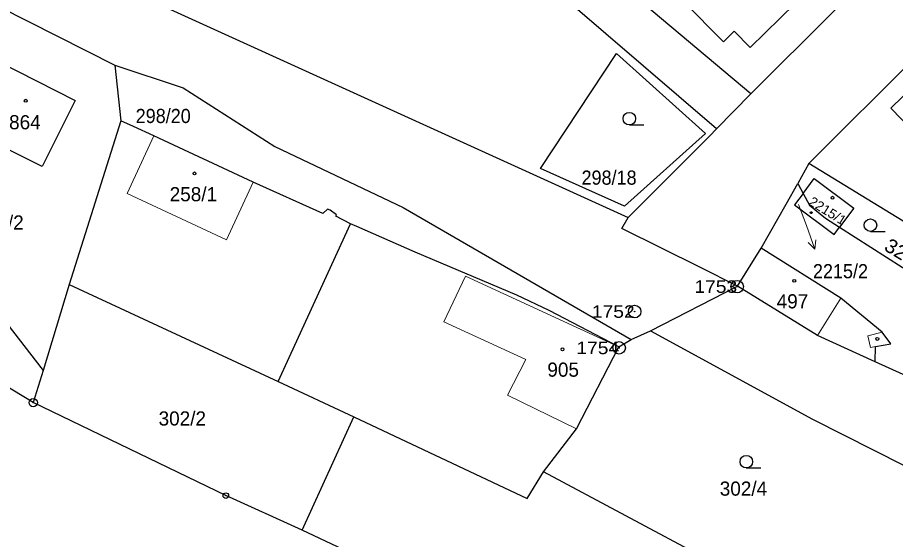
# Model space of a CAD drawing. Extents: x -679733 to -673243, y -1075091 to -1066557.
# Drawn here: x -676277.7 to -676172.4, y -1072340.3 to -1072277.7 of the extents above; entities that cross this region are included whole.
import ezdxf
from ezdxf.enums import TextEntityAlignment as Align

# ---------------------------------------------------------------- set-up
doc = ezdxf.new("R2010")
doc.units = 0
doc.header["$LTSCALE"] = 0.68
for name, color, linetype, lineweight in [('1', 7, 'Continuous', 25), ('3', 7, 'Continuous', 25), ('4', 7, 'Continuous', 13), ('5', 7, 'Continuous', 25), ('7', 7, 'Continuous', 13), ('8', 7, 'Continuous', 25)]:
    doc.layers.add(name, color=color, linetype=linetype, lineweight=lineweight)
doc.layers.add('2', color=7, linetype='Continuous')

msp = doc.modelspace()

# ---------------------------------------------------------------- linework, layer by layer
at = {"layer": '1'}
for p, q in [((-676182.79, -1072295.17), (-676165.95, -1072278.37)), ((-676266.05, -1072283.39), (-676265.34, -1072290.05)), ((-676191.36, -1072309.9), (-676188.53, -1072305.33)), ((-676271.52, -1072309.71), (-676274.64, -1072320.01)), ((-676205.59, -1072317.2), (-676204.11, -1072316.29)), ((-676274.64, -1072320.01), (-676275.84, -1072323.88)), ((-676246.44, -1072321.34), (-676237.39, -1072325.59)), ((-676243.59, -1072339.2), (-676237.39, -1072325.59)), ((-676177.05, -1072352.23), (-676214.64, -1072332.18))]:
    msp.add_line(p, q, dxfattribs=at)
for points in [[(-676193.86, -1072291), (-676233.43, -1072257.02), (-676238.04, -1072259.58), (-676249.06, -1072250.49), (-676247.36, -1072245.21), (-676260.59, -1072233.8), (-676264.26, -1072240.85)], [(-676189.76, -1072286.8), (-676216.43, -1072264.37), (-676227.97, -1072254.9), (-676239.58, -1072245.36)], [(-676195.61, -1072260.93), (-676197.12, -1072262.42), (-676199.29, -1072265.02), (-676195.49, -1072268.27), (-676197.43, -1072270.89), (-676196.59, -1072271.75), (-676197.89, -1072273.04), (-676197.05, -1072273.9), (-676196.52, -1072274.43), (-676197.82, -1072275.71), (-676193.03, -1072280.57), (-676191.74, -1072279.3), (-676189.84, -1072281.24), (-676182.64, -1072274.17)], [(-676300.39, -1072264.55), (-676298.44, -1072266.1), (-676293.95, -1072268.83), (-676279.94, -1072276.36), (-676266.05, -1072283.39)], [(-676277.39, -1072266.08), (-676260.33, -1072276.26), (-676204.45, -1072301.67)], [(-676169.68, -1072266.83), (-676179.83, -1072276.94), (-676189.76, -1072286.8), (-676193.86, -1072291)], [(-676164.27, -1072280.1), (-676172.96, -1072288.52), (-676166.6, -1072295.09), (-676161.8, -1072290.4), (-676160.86, -1072291.37), (-676158.76, -1072289.32), (-676159.7, -1072288.36), (-676159.26, -1072287.91), (-676155.57, -1072291.73), (-676154.26, -1072290.47)], [(-676266.05, -1072283.39), (-676257.87, -1072286.1), (-676246.86, -1072293.15), (-676231.46, -1072300.46), (-676204.11, -1072316.29), (-676201.78, -1072315.26), (-676191.36, -1072309.9)], [(-676265.34, -1072290.05), (-676271.52, -1072309.71), (-676246.44, -1072321.34), (-676237.77, -1072302.43)], [(-676237.77, -1072302.43), (-676239.53, -1072301.48), (-676239.46, -1072301.35), (-676240.22, -1072300.78), (-676240.55, -1072300.65), (-676241.08, -1072301.17), (-676249.44, -1072297.41), (-676261.36, -1072291.87), (-676263.81, -1072290.74), (-676265.34, -1072290.05)], [(-676204.45, -1072301.67), (-676194.68, -1072291.84), (-676193.86, -1072291)], [(-676159.45, -1072309.46), (-676182.79, -1072295.17), (-676184.13, -1072297.57), (-676183.48, -1072298.77)], [(-676188.53, -1072305.33), (-676185.52, -1072300.06), (-676184.13, -1072297.57)], [(-676183.48, -1072298.77), (-676182.14, -1072296.98), (-676177.4, -1072300.53), (-676179.11, -1072302.82)], [(-676183.48, -1072298.77), (-676184.5, -1072300.13), (-676179.76, -1072303.68), (-676179.11, -1072302.82)], [(-676183.48, -1072298.77), (-676182.73, -1072300.16), (-676180.81, -1072301.73), (-676179.11, -1072302.82)], [(-676191.36, -1072309.9), (-676195.78, -1072307.65), (-676205.23, -1072302.97), (-676204.45, -1072301.67)], [(-676205.59, -1072317.2), (-676213.93, -1072312.82), (-676217.82, -1072310.99), (-676230.01, -1072305.83), (-676237.01, -1072302.75), (-676237.77, -1072302.43)], [(-676179.11, -1072302.82), (-676171.58, -1072307.63), (-676167.05, -1072310.36), (-676162.19, -1072312.97)], [(-676296.48, -1072303.48), (-676290.27, -1072306.64), (-676279.7, -1072313.49), (-676274.64, -1072320.01)], [(-676174.82, -1072318.97), (-676174.8, -1072317.16), (-676172.96, -1072316.83), (-676173.99, -1072315.43), (-676178.96, -1072311.34), (-676188.53, -1072305.33)], [(-676243.59, -1072339.2), (-676252.73, -1072335.04), (-676275.84, -1072323.88), (-676299.9, -1072309.29)], [(-676174.82, -1072318.97), (-676181.75, -1072315.82), (-676191.36, -1072309.9)], [(-676201.78, -1072315.26), (-676182.36, -1072325.86), (-676164.06, -1072335.1), (-676164.32, -1072335.57)], [(-676214.64, -1072332.18), (-676210.67, -1072327.02), (-676205.59, -1072317.2)], [(-676060.65, -1072396.71), (-676088.94, -1072374.82), (-676097.4, -1072369.15), (-676135.11, -1072342.81), (-676158.9, -1072326.2), (-676174.82, -1072318.97)], [(-676237.39, -1072325.59), (-676216.58, -1072335.4), (-676214.64, -1072332.18)], [(-676177.05, -1072352.23), (-676187.26, -1072365.7), (-676208.4, -1072355.8), (-676243.59, -1072339.2)]]:
    msp.add_lwpolyline(points, dxfattribs=at)
for points in [[(-676214.99, -1072295.79), (-676205.87, -1072281.98), (-676195.19, -1072291.56), (-676204.92, -1072300.28)], [(-676284.03, -1072290.85), (-676280.05, -1072282.92), (-676270.81, -1072287.62), (-676274.78, -1072295.52), (-676279.8, -1072293), (-676280.32, -1072294.03), (-676284.52, -1072291.87)]]:
    msp.add_lwpolyline(points, close=True, dxfattribs=at)
at = {"layer": '3'}
for p, q in [((-676204.323, -1072290.54), (-676202.573, -1072290.54)), ((-676175.403, -1072303.32), (-676173.653, -1072303.32)), ((-676190.293, -1072331.72), (-676188.543, -1072331.72))]:
    msp.add_line(p, q, dxfattribs=at)
for centre in [(-676204.3229, -1072289.7898), (-676175.4029, -1072302.5698), (-676190.2929, -1072330.9698)]:
    msp.add_circle(centre, 0.75, dxfattribs=at)
at = {"layer": '4'}
for p, q in [((-676261.36, -1072291.87), (-676264.58, -1072298.79)), ((-676252.66, -1072304.33), (-676249.44, -1072297.41)), ((-676264.58, -1072298.79), (-676252.66, -1072304.33)), ((-676223.97, -1072308.69), (-676226.6, -1072314.2)), ((-676205.59, -1072317.2), (-676223.97, -1072308.69)), ((-676181.75, -1072315.82), (-676178.96, -1072311.34)), ((-676226.6, -1072314.2), (-676216.74, -1072318.72)), ((-676173.99, -1072315.43), (-676175.72, -1072315.87)), ((-676175.72, -1072315.87), (-676175.39, -1072317.26)), ((-676175.39, -1072317.26), (-676174.8, -1072317.16)), ((-676216.74, -1072318.72), (-676218.94, -1072322.99)), ((-676218.94, -1072322.99), (-676210.67, -1072327.02))]:
    msp.add_line(p, q, dxfattribs=at)
at = {"layer": '5'}
for centre, radius in [((-676276.7368, -1072287.6392), 0.175), ((-676256.4968, -1072296.3592), 0.175), ((-676179.9568, -1072299.2892), 0.175), ((-676182.5146, -1072301.0794), 0.1172), ((-676184.5368, -1072309.2592), 0.175), ((-676174.5768, -1072316.2292), 0.175), ((-676212.3468, -1072317.4792), 0.175)]:
    msp.add_circle(centre, radius, dxfattribs=at)
at = {"layer": '7'}
msp.add_line((-676182.064, -1072305.44), (-676181.936, -1072304.328), dxfattribs=at)
msp.add_lwpolyline([(-676184.02, -1072300.1), (-676183.09, -1072302.62), (-676182.064, -1072305.44), (-676182.877, -1072304.67)], dxfattribs=at)
at = {"layer": '8'}
for centre, radius in [((-676191.39, -1072309.9498), 0.75), ((-676191.39, -1072309.9498), 0.03), ((-676203.69, -1072312.9498), 0.75), ((-676203.69, -1072312.9498), 0.03), ((-676205.55, -1072317.3098), 0.75), ((-676205.55, -1072317.3098), 0.03), ((-676275.84, -1072323.8799), 0.5), ((-676275.84, -1072323.8799), 0.0303), ((-676252.73, -1072335.0399), 0.335), ((-676252.73, -1072335.0399), 0.0203)]:
    msp.add_circle(centre, radius, dxfattribs=at)

# ---------------------------------------------------------------- texts
at = {"layer": '2', "width": 0.95}
for s, p in [('298/20', (-676263.55, -1072290.32)), ('298/18', (-676210.06, -1072297.72)), ('2215/2', (-676182.3, -1072308.953))]:
    msp.add_text(s, height=1.7, dxfattribs=at).set_placement(p)
at = {"layer": '2'}
for s, p in [('3864', (-676280, -1072291.07)), ('258/1', (-676259.47, -1072299.71)), ('301/2', (-676282.67, -1072303.11)), ('497', (-676186.65, -1072312.57)), ('905', (-676214.16, -1072320.769)), ('302/2', (-676260.8, -1072326.63)), ('302/4', (-676193.48, -1072335.05))]:
    msp.add_text(s, height=1.7, dxfattribs=at).set_placement(p)
at = {"layer": '2', "width": 1.05}
for s, height, rotation, p in [('2215/1', 1.14, 328, (-676182.912, -1072300.043)), ('326/9', 1.7, 329, (-676173.887, -1072305.508))]:
    msp.add_text(s, height=height, rotation=rotation, dxfattribs=at).set_placement(p)
at = {"layer": '8', "width": 1.15}
for s, p in [('1753', (-676191.389, -1072310.7)), ('1752', (-676203.689, -1072313.7)), ('1754', (-676205.549, -1072318.06))]:
    msp.add_text(s, height=1.5, dxfattribs=at).set_placement(p, align=Align.RIGHT)

doc.saveas('drawing.dxf')
